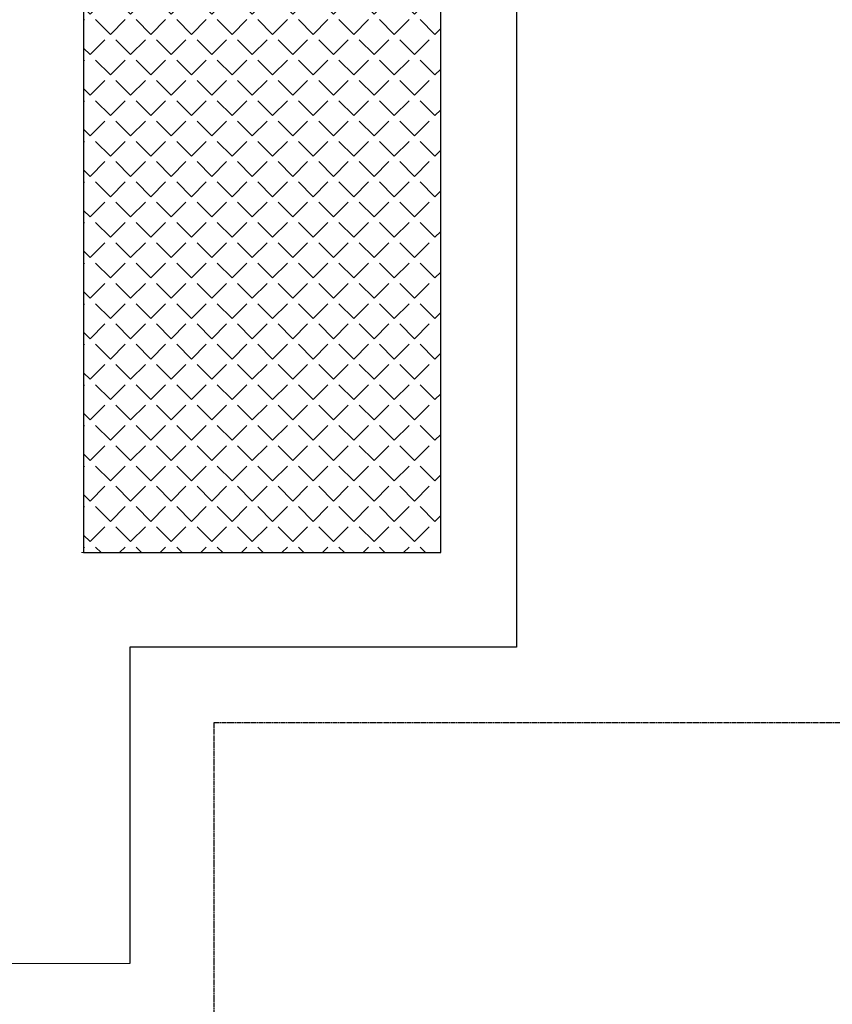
# Model space of a CAD drawing. Header units: millimetres. Extents: x -523 to 1404227, y -783705 to 1038705.
# Tile 310 of 508: x 509758 to 513716, y 216646 to 221439. Entities that reach past the tile are written whole.
import ezdxf

# ---------------------------------------------------------------- set-up
doc = ezdxf.new("R2010")
doc.units = ezdxf.units.MM
doc.linetypes.add('ACAD_ISO08W100', pattern=[36, 24, -3, 6, -3])
doc.layers.add('!!ELEKTRYKA', color=7, linetype='Continuous')

msp = doc.modelspace()

# ---------------------------------------------------------------- hatches: boundary and pattern name
at = {"layer": '!!ELEKTRYKA', "lineweight": 20}
h = msp.add_hatch(dxfattribs=at)
h.set_pattern_fill('ANGLE', color=252, scale=20, angle=45)
h.set_pattern_definition([(45, (-21351.2, 493119.56), (-98.782817, 98.782817), [101.6, -38.1]), (135, (-21351.2, 493119.56), (-98.782817, -98.782817), [101.6, -38.1])])
h.paths.add_polyline_path([(510068.12, 222685.06), (510068.12, 218845.06), (511808.12, 218845.06), (511808.12, 222685.06)])

# ---------------------------------------------------------------- linework, layer by layer
at = {"layer": '!!ELEKTRYKA', "color": 252}
for p, q in [((512177.42, 225275.06), (512177.42, 218385.47)), ((512177.42, 218385.47), (510293.67, 218385.47)), ((510293.67, 218385.47), (510293.67, 216845.06))]:
    msp.add_line(p, q, dxfattribs=at)
at = {"layer": '!!ELEKTRYKA', "color": 252, "lineweight": 20}
for p, q in [((511808.12, 222545.06), (511808.12, 218845.06)), ((511808.12, 218845.06), (510058.12, 218845.06)), ((509543.12, 216845.06), (510293.67, 216845.06))]:
    msp.add_line(p, q, dxfattribs=at)
at = {"layer": '!!ELEKTRYKA', "color": 252}
msp.add_lwpolyline([(510068.12, 222685.06), (510068.12, 218845.06), (511808.12, 218845.06), (511808.12, 222685.06)], close=True, dxfattribs=at)
at = {"layer": '!!ELEKTRYKA', "color": 7, "linetype": 'ACAD_ISO08W100', "lineweight": -3}
msp.add_lwpolyline([(510705.07, 209251.39), (510705.07, 218018.85), (521775.52, 218018.85)], dxfattribs=at)

doc.saveas('drawing.dxf')
